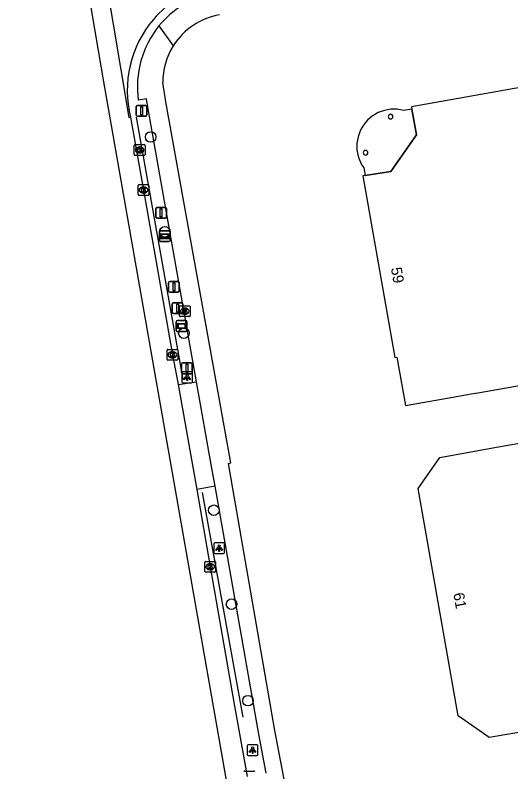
# Model space of a CAD drawing. Extents: x 155018 to 156648, y 383980 to 385733.
# Drawn here: x 155390.1 to 155436.1, y 385368.2 to 385438.4 of the extents above; entities that cross this region are included whole.
import ezdxf

# ---------------------------------------------------------------- set-up
doc = ezdxf.new("R2010")
doc.units = 0
for name, color, linetype in [('IMGEO_Afsluitpaal', 7, 'Continuous'), ('IMGEO_Boom', 7, 'Continuous'), ('IMGEO_Brandkraan', 7, 'Continuous'), ('IMGEO_Hek', 7, 'Continuous'), ('IMGEO_Kolk', 7, 'Continuous'), ('IMGEO_Lichtpunt', 7, 'Continuous'), ('IMGEO_Pand', 7, 'Continuous'), ('IMGEO_Pand_nummerreeks', 7, 'Continuous'), ('IMGEO_Pand_overbouw', 7, 'Continuous'), ('IMGEO_Rijbaan_lokaal_gesloten', 7, 'Continuous'), ('IMGEO_Rijbaan_lokaal_open', 7, 'Continuous'), ('IMGEO_Verkeersbordpaal', 7, 'Continuous'), ('IMGEO_Verklikker', 7, 'Continuous'), ('IMGEO_Voetpad_open', 7, 'Continuous')]:
    doc.layers.add(name, color=color, linetype=linetype)

msp = doc.modelspace()

# ---------------------------------------------------------------- linework, layer by layer
at = {"layer": 'IMGEO_Afsluitpaal'}
for p, q in [((155403.114, 385419.626), (155403.114, 385420.426)), ((155403.114, 385420.426), (155403.114, 385419.626)), ((155403.214, 385420.526), (155404.004, 385420.526)), ((155404.004, 385420.526), (155403.214, 385420.526)), ((155404.104, 385420.426), (155404.104, 385419.626)), ((155404.104, 385419.626), (155404.104, 385420.426)), ((155404.004, 385419.526), (155403.214, 385419.526)), ((155403.214, 385419.526), (155404.004, 385419.526)), ((155404.41, 385413.668), (155405.2, 385413.668)), ((155405.2, 385413.668), (155404.41, 385413.668)), ((155404.31, 385412.768), (155404.31, 385413.568)), ((155404.31, 385413.568), (155404.31, 385412.768)), ((155405.3, 385413.568), (155405.3, 385412.768)), ((155405.3, 385412.768), (155405.3, 385413.568)), ((155405.2, 385412.668), (155404.41, 385412.668)), ((155404.41, 385412.668), (155405.2, 385412.668)), ((155404.642, 385410.789), (155404.642, 385411.589)), ((155404.642, 385411.589), (155404.642, 385410.789)), ((155404.742, 385411.689), (155405.532, 385411.689)), ((155405.532, 385411.689), (155404.742, 385411.689)), ((155405.632, 385411.589), (155405.632, 385410.789)), ((155405.632, 385410.789), (155405.632, 385411.589)), ((155405.532, 385410.689), (155404.742, 385410.689)), ((155404.742, 385410.689), (155405.532, 385410.689)), ((155405.508, 385405.205), (155405.508, 385406.005)), ((155405.508, 385406.005), (155405.508, 385405.205)), ((155405.608, 385406.105), (155406.398, 385406.105)), ((155406.398, 385406.105), (155405.608, 385406.105)), ((155406.498, 385406.005), (155406.498, 385405.205)), ((155406.498, 385405.205), (155406.498, 385406.005)), ((155406.398, 385405.105), (155405.608, 385405.105)), ((155405.608, 385405.105), (155406.398, 385405.105))]:
    msp.add_line(p, q, dxfattribs=at)
for points in [[(155403.534, 385420.401), (155403.684, 385420.401), (155403.684, 385419.651), (155403.534, 385419.651), (155403.534, 385420.401)], [(155404.73, 385413.543), (155404.88, 385413.543), (155404.88, 385412.793), (155404.73, 385412.793), (155404.73, 385413.543)], [(155405.062, 385411.564), (155405.212, 385411.564), (155405.212, 385410.814), (155405.062, 385410.814), (155405.062, 385411.564)], [(155405.928, 385405.98), (155406.078, 385405.98), (155406.078, 385405.23), (155405.928, 385405.23), (155405.928, 385405.98)]]:
    msp.add_lwpolyline(points, dxfattribs=at)
for centre, start, end in [((155403.214, 385420.426), 90, 180), ((155403.214, 385420.426), 90, 180), ((155404.004, 385420.426), 0, 90), ((155404.004, 385420.426), 360, 90), ((155403.214, 385419.626), 180, 270), ((155403.214, 385419.626), 180, 270), ((155404.004, 385419.626), 270, 0), ((155404.004, 385419.626), 270, 0), ((155404.41, 385413.568), 90, 180), ((155404.41, 385413.568), 90, 180), ((155405.2, 385413.568), 0, 90), ((155405.2, 385413.568), 360, 90), ((155404.41, 385412.768), 180, 270), ((155404.41, 385412.768), 180, 270), ((155405.2, 385412.768), 270, 0), ((155405.2, 385412.768), 270, 0), ((155404.742, 385411.589), 90, 180), ((155404.742, 385411.589), 90, 180), ((155405.532, 385411.589), 0, 90), ((155405.532, 385411.589), 360, 90), ((155404.742, 385410.789), 180, 270), ((155404.742, 385410.789), 180, 270), ((155405.532, 385410.789), 270, 0), ((155405.532, 385410.789), 270, 0), ((155405.608, 385406.005), 90, 180), ((155405.608, 385406.005), 90, 180), ((155406.398, 385406.005), 0, 90), ((155406.398, 385406.005), 360, 90), ((155405.608, 385405.205), 180, 270), ((155405.608, 385405.205), 180, 270), ((155406.398, 385405.205), 270, 0), ((155406.398, 385405.205), 270, 0)]:
    msp.add_arc(centre, 0.1, start, end, dxfattribs=at)
at = {"layer": 'IMGEO_Boom'}
for centre in [(155402.64, 385427.057), (155403.958, 385418.261), (155405.727, 385408.861), (155408.503, 385392.446), (155410.146, 385383.729), (155411.674, 385374.777)]:
    msp.add_circle(centre, 0.489, dxfattribs=at)
at = {"layer": 'IMGEO_Brandkraan'}
for p, q in [((155405.306, 385410.473), (155405.306, 385411.325)), ((155405.381, 385411.399), (155406.233, 385411.399)), ((155405.794, 385411.179), (155405.819, 385411.179)), ((155406.307, 385411.325), (155406.307, 385410.473)), ((155406.233, 385410.399), (155405.381, 385410.399)), ((155405.817, 385410.619), (155405.792, 385410.619))]:
    msp.add_line(p, q, dxfattribs=at)
for points in [[(155405.306, 385410.473), (155405.306, 385411.325)], [(155405.381, 385411.399), (155406.233, 385411.399)], [(155405.654, 385411.099), (155405.654, 385410.699), (155405.867, 385410.699)], [(155405.885, 385411.099), (155405.654, 385411.099)], [(155405.833, 385411.018), (155405.779, 385411.018), (155405.779, 385410.942)], [(155405.779, 385410.942), (155405.832, 385410.942)], [(155405.841, 385410.866), (155405.779, 385410.866), (155405.779, 385410.785)], [(155406.307, 385411.325), (155406.307, 385410.473)], [(155406.233, 385410.399), (155405.381, 385410.399)], [(155405.779, 385410.785), (155405.841, 385410.785)]]:
    msp.add_lwpolyline(points, dxfattribs=at)
for centre, radius, start, end in [((155405.383, 385411.323), 0.0765, 91.55205, 178.44795), ((155405.383, 385411.323), 0.0765, 91.55205, 178.44795), ((155405.834, 385410.98), 0.0379, 267.82845, 90.93552), ((155405.842, 385410.825), 0.0404, 269.87594, 90.50774), ((155405.889, 385410.954), 0.145, 59.4692, 91.53667), ((155405.914, 385411.001), 0.0922, 285.51372, 58.15012), ((155405.919, 385410.809), 0.105, 301.31148, 78.98903), ((155406.231, 385411.323), 0.0765, 1.55205, 88.44795), ((155406.231, 385411.323), 0.0765, 1.55205, 88.44795), ((155405.383, 385410.475), 0.0765, 181.55205, 268.44795), ((155405.383, 385410.475), 0.0765, 181.55205, 268.44795), ((155405.873, 385410.95), 0.251, 268.66757, 293.53466), ((155406.231, 385410.475), 0.0765, 271.55205, 358.44795), ((155406.231, 385410.475), 0.0765, 271.55205, 358.44795)]:
    msp.add_arc(centre, radius, start, end, dxfattribs=at)
for centre, major_axis, ratio, start_param, end_param in [((155405.793, 385410.899), (-0.387, 0.002), 0.722429, 4.712389, 7.853982), ((155405.818, 385410.899), (-0.39, 0.002), 0.717154, 1.570796, 4.712389)]:
    msp.add_ellipse(centre, major_axis=major_axis, ratio=ratio, start_param=start_param, end_param=end_param, dxfattribs=at)
at = {"layer": 'IMGEO_Hek'}
for points in [[(155405.65, 385404.579), (155401.333, 385428.886)], [(155411.231, 385373.249), (155407.459, 385394.089)]]:
    msp.add_lwpolyline(points, dxfattribs=at)
at = {"layer": 'IMGEO_Kolk'}
for p, q in [((155401.12, 385425.43), (155401.12, 385426.282)), ((155401.195, 385426.356), (155402.047, 385426.356)), ((155402.121, 385426.282), (155402.121, 385425.43)), ((155401.631, 385425.576), (155401.606, 385425.576)), ((155401.608, 385426.136), (155401.633, 385426.136)), ((155402.047, 385425.356), (155401.195, 385425.356)), ((155401.476, 385421.712), (155401.476, 385422.564)), ((155401.551, 385422.638), (155402.403, 385422.638)), ((155401.964, 385422.418), (155401.989, 385422.418)), ((155402.477, 385422.564), (155402.477, 385421.712)), ((155402.403, 385421.638), (155401.551, 385421.638)), ((155401.987, 385421.858), (155401.962, 385421.858)), ((155404.233, 385407.357), (155405.085, 385407.357)), ((155404.158, 385406.431), (155404.158, 385407.283)), ((155404.646, 385407.137), (155404.671, 385407.137)), ((155405.159, 385407.283), (155405.159, 385406.431)), ((155405.085, 385406.357), (155404.233, 385406.357)), ((155404.669, 385406.577), (155404.644, 385406.577)), ((155407.738, 385387.701), (155408.59, 385387.701)), ((155407.663, 385386.775), (155407.663, 385387.627)), ((155408.151, 385387.481), (155408.176, 385387.481)), ((155408.664, 385387.627), (155408.664, 385386.775)), ((155408.59, 385386.701), (155407.738, 385386.701)), ((155408.174, 385386.921), (155408.149, 385386.921)), ((155411.372, 385368.251), (155412.224, 385368.251))]:
    msp.add_line(p, q, dxfattribs=at)
for points in [[(155401.12, 385425.43), (155401.12, 385426.282)], [(155401.195, 385426.356), (155402.047, 385426.356)], [(155402.121, 385426.282), (155402.121, 385425.43)], [(155401.441, 385426.056), (155401.564, 385426.056), (155401.564, 385425.905), (155401.694, 385426.056), (155401.858, 385426.056), (155401.712, 385425.905), (155401.865, 385425.656), (155401.713, 385425.656), (155401.628, 385425.82), (155401.564, 385425.753), (155401.564, 385425.656), (155401.441, 385425.656), (155401.441, 385426.056)], [(155402.047, 385425.356), (155401.195, 385425.356)], [(155401.476, 385421.712), (155401.476, 385422.564)], [(155401.551, 385422.638), (155402.403, 385422.638)], [(155401.797, 385422.338), (155401.92, 385422.338), (155401.92, 385422.187), (155402.05, 385422.338), (155402.214, 385422.338), (155402.068, 385422.187), (155402.221, 385421.938), (155402.069, 385421.938), (155401.984, 385422.102), (155401.92, 385422.035), (155401.92, 385421.938), (155401.797, 385421.938), (155401.797, 385422.338)], [(155402.477, 385422.564), (155402.477, 385421.712)], [(155402.403, 385421.638), (155401.551, 385421.638)], [(155404.233, 385407.357), (155405.085, 385407.357)], [(155404.158, 385406.431), (155404.158, 385407.283)], [(155404.479, 385407.057), (155404.602, 385407.057), (155404.602, 385406.906), (155404.732, 385407.057), (155404.896, 385407.057), (155404.75, 385406.906), (155404.903, 385406.657), (155404.751, 385406.657), (155404.666, 385406.821), (155404.602, 385406.754), (155404.602, 385406.657), (155404.479, 385406.657), (155404.479, 385407.057)], [(155405.159, 385407.283), (155405.159, 385406.431)], [(155405.085, 385406.357), (155404.233, 385406.357)], [(155407.738, 385387.701), (155408.59, 385387.701)], [(155407.663, 385386.775), (155407.663, 385387.627)], [(155407.984, 385387.401), (155408.107, 385387.401), (155408.107, 385387.25), (155408.237, 385387.401), (155408.401, 385387.401), (155408.255, 385387.25), (155408.408, 385387.001), (155408.256, 385387.001), (155408.171, 385387.165), (155408.107, 385387.098), (155408.107, 385387.001), (155407.984, 385387.001), (155407.984, 385387.401)], [(155408.664, 385387.627), (155408.664, 385386.775)], [(155408.59, 385386.701), (155407.738, 385386.701)], [(155411.372, 385368.251), (155412.224, 385368.251)]]:
    msp.add_lwpolyline(points, dxfattribs=at)
for centre, start, end in [((155401.197, 385426.28), 91.55205, 178.44795), ((155401.197, 385426.28), 91.55205, 178.44795), ((155402.045, 385426.28), 1.55205, 88.44795), ((155402.045, 385426.28), 1.55205, 88.44795), ((155401.197, 385425.432), 181.55205, 268.44795), ((155401.197, 385425.432), 181.55205, 268.44795), ((155402.045, 385425.432), 271.55205, 358.44795), ((155402.045, 385425.432), 271.55205, 358.44795), ((155401.553, 385422.562), 91.55205, 178.44795), ((155401.553, 385422.562), 91.55205, 178.44795), ((155402.401, 385422.562), 1.55205, 88.44795), ((155402.401, 385422.562), 1.55205, 88.44795), ((155401.553, 385421.714), 181.55205, 268.44795), ((155401.553, 385421.714), 181.55205, 268.44795), ((155402.401, 385421.714), 271.55205, 358.44795), ((155402.401, 385421.714), 271.55205, 358.44795), ((155404.235, 385407.281), 91.55205, 178.44795), ((155404.235, 385407.281), 91.55205, 178.44795), ((155405.083, 385407.281), 1.55205, 88.44795), ((155405.083, 385407.281), 1.55205, 88.44795), ((155404.235, 385406.433), 181.55205, 268.44795), ((155404.235, 385406.433), 181.55205, 268.44795), ((155405.083, 385406.433), 271.55205, 358.44795), ((155405.083, 385406.433), 271.55205, 358.44795), ((155407.74, 385387.625), 91.55205, 178.44795), ((155407.74, 385387.625), 91.55205, 178.44795), ((155408.588, 385387.625), 1.55205, 88.44795), ((155408.588, 385387.625), 1.55205, 88.44795), ((155407.74, 385386.777), 181.55205, 268.44795), ((155407.74, 385386.777), 181.55205, 268.44795), ((155408.588, 385386.777), 271.55205, 358.44795), ((155408.588, 385386.777), 271.55205, 358.44795), ((155411.374, 385368.175), 91.55205, 178.44795), ((155411.374, 385368.175), 91.55205, 178.44795), ((155412.222, 385368.175), 1.55205, 88.44795), ((155412.222, 385368.175), 1.55205, 88.44795)]:
    msp.add_arc(centre, 0.0765, start, end, dxfattribs=at)
for centre, major_axis, ratio, start_param, end_param in [((155401.607, 385425.856), (-0.387, 0.002), 0.722429, 4.712389, 7.853982), ((155401.632, 385425.856), (-0.39, 0.002), 0.717154, 1.570796, 4.712389), ((155401.963, 385422.138), (-0.387, 0.002), 0.722429, 4.712389, 7.853982), ((155401.988, 385422.138), (-0.39, 0.002), 0.717154, 1.570796, 4.712389), ((155404.645, 385406.857), (-0.387, 0.002), 0.722429, 4.712389, 7.853982), ((155404.67, 385406.857), (-0.39, 0.002), 0.717154, 1.570796, 4.712389), ((155408.15, 385387.201), (-0.387, 0.002), 0.722429, 4.712389, 7.853982), ((155408.175, 385387.201), (-0.39, 0.002), 0.717154, 1.570796, 4.712389)]:
    msp.add_ellipse(centre, major_axis=major_axis, ratio=ratio, start_param=start_param, end_param=end_param, dxfattribs=at)
at = {"layer": 'IMGEO_Lichtpunt'}
for p, q in [((155406.432, 385405.265), (155405.624, 385405.265)), ((155406.432, 385405.265), (155405.624, 385405.265)), ((155405.53, 385405.17), (155405.53, 385404.363)), ((155405.53, 385405.17), (155405.53, 385404.363)), ((155406.526, 385404.363), (155406.526, 385405.17)), ((155406.526, 385404.363), (155406.526, 385405.17)), ((155405.624, 385404.269), (155406.432, 385404.269)), ((155405.624, 385404.269), (155406.432, 385404.269)), ((155408.497, 385389.335), (155408.497, 385388.528)), ((155408.497, 385389.335), (155408.497, 385388.528)), ((155409.399, 385389.43), (155408.591, 385389.43)), ((155409.399, 385389.43), (155408.591, 385389.43)), ((155409.493, 385388.528), (155409.493, 385389.335)), ((155409.493, 385388.528), (155409.493, 385389.335)), ((155408.591, 385388.434), (155409.399, 385388.434)), ((155408.591, 385388.434), (155409.399, 385388.434)), ((155411.601, 385370.593), (155411.601, 385369.786)), ((155411.601, 385370.593), (155411.601, 385369.786)), ((155412.503, 385370.688), (155411.695, 385370.688)), ((155412.503, 385370.688), (155411.695, 385370.688)), ((155412.597, 385369.786), (155412.597, 385370.593)), ((155412.597, 385369.786), (155412.597, 385370.593)), ((155411.695, 385369.692), (155412.503, 385369.692)), ((155411.695, 385369.692), (155412.503, 385369.692))]:
    msp.add_line(p, q, dxfattribs=at)
for points in [[(155405.904, 385404.834), (155405.943, 385404.806), (155405.755, 385404.544), (155405.717, 385404.571), (155405.904, 385404.834)], [(155406.006, 385404.786), (155406.053, 385404.786), (155406.053, 385404.464), (155406.006, 385404.464), (155406.006, 385404.786)], [(155406.116, 385404.806), (155406.154, 385404.833), (155406.341, 385404.571), (155406.302, 385404.543), (155406.116, 385404.806)], [(155408.871, 385388.999), (155408.91, 385388.971), (155408.722, 385388.709), (155408.684, 385388.736), (155408.871, 385388.999)], [(155408.973, 385388.951), (155409.02, 385388.951), (155409.02, 385388.629), (155408.973, 385388.629), (155408.973, 385388.951)], [(155409.083, 385388.971), (155409.121, 385388.998), (155409.308, 385388.736), (155409.269, 385388.708), (155409.083, 385388.971)], [(155411.975, 385370.257), (155412.014, 385370.229), (155411.826, 385369.967), (155411.788, 385369.994), (155411.975, 385370.257)], [(155412.077, 385370.209), (155412.124, 385370.209), (155412.124, 385369.887), (155412.077, 385369.887), (155412.077, 385370.209)], [(155412.187, 385370.229), (155412.225, 385370.256), (155412.412, 385369.994), (155412.373, 385369.966), (155412.187, 385370.229)]]:
    msp.add_lwpolyline(points, dxfattribs=at)
for centre in [(155406.029, 385404.968), (155408.996, 385389.133), (155412.1, 385370.391)]:
    msp.add_circle(centre, 0.0994, dxfattribs=at)
for centre, start, end in [((155405.624, 385405.17), 90, 180), ((155405.624, 385405.17), 90, 180), ((155406.432, 385405.17), 0, 90), ((155406.432, 385405.17), 0, 90), ((155405.624, 385404.363), 180, 270), ((155405.624, 385404.363), 180, 270), ((155406.432, 385404.363), 270, 0), ((155406.432, 385404.363), 270, 360), ((155408.591, 385389.335), 90, 180), ((155408.591, 385389.335), 90, 180), ((155409.399, 385389.335), 0, 90), ((155409.399, 385389.335), 0, 90), ((155408.591, 385388.528), 180, 270), ((155408.591, 385388.528), 180, 270), ((155409.399, 385388.528), 270, 0), ((155409.399, 385388.528), 270, 360), ((155411.695, 385370.593), 90, 180), ((155411.695, 385370.593), 90, 180), ((155412.503, 385370.593), 0, 90), ((155412.503, 385370.593), 0, 90), ((155411.695, 385369.786), 180, 270), ((155411.695, 385369.786), 180, 270), ((155412.503, 385369.786), 270, 0), ((155412.503, 385369.786), 270, 360)]:
    msp.add_arc(centre, 0.0946, start, end, dxfattribs=at)
at = {"layer": 'IMGEO_Pand'}
for points in [[(155454.307, 385434.725), (155426.837, 385429.849), (155426.874, 385429.641), (155427.3, 385427.266), (155424.937, 385423.849), (155422.541, 385423.48), (155422.319, 385423.446), (155425.294, 385406.62), (155425.488, 385406.644), (155426.287, 385402.166), (155431.213, 385403.028), (155432.198, 385403.2), (155433.183, 385403.372), (155439.478, 385404.473)], [(155462.368, 385392.265), (155442.25, 385388.69), (155442.74, 385385.95), (155439.94, 385385.41), (155442.17, 385372.77), (155438.995, 385372.209), (155434.062, 385371.366), (155431.187, 385373.379), (155429.498, 385382.872), (155427.447, 385394.455), (155429.46, 385397.339), (155434.376, 385398.217), (155465.33, 385403.662), (155465.1, 385404.851), (155468.15, 385405.361), (155468.46, 385403.552), (155469.481, 385403.701), (155471.08, 385394.64), (155467.16, 385393.87), (155467.29, 385393.14), (155462.368, 385392.265)]]:
    msp.add_lwpolyline(points, dxfattribs=at)
for centre, start, end in [((155424.903, 385428.95), 90, 270), ((155424.903, 385428.95), 270, 90), ((155422.583, 385425.601), 90, 270), ((155422.583, 385425.601), 270, 90)]:
    msp.add_arc(centre, 0.22, start, end, dxfattribs=at)
at = {"layer": 'IMGEO_Pand_overbouw'}
msp.add_lwpolyline([(155426.874, 385429.641), (155426.115, 385429.528), (155425.82, 385429.593), (155425.521, 385429.633), (155425.219, 385429.646), (155424.917, 385429.632), (155424.617, 385429.593), (155424.322, 385429.527), (155424.034, 385429.436), (155423.756, 385429.319), (155423.488, 385429.179), (155423.234, 385429.016), (155422.994, 385428.832), (155422.772, 385428.627), (155422.569, 385428.403), (155422.386, 385428.163), (155422.225, 385427.907), (155422.086, 385427.639), (155421.972, 385427.359), (155421.883, 385427.071), (155421.819, 385426.775), (155421.781, 385426.476), (155421.77, 385426.174), (155421.785, 385425.872), (155421.826, 385425.573), (155421.893, 385425.278), (155421.986, 385424.991), (155422.104, 385424.712), (155422.246, 385424.445), (155422.41, 385424.192), (155422.541, 385423.48), (155424.937, 385423.849), (155427.3, 385427.266)], close=True, dxfattribs=at)
at = {"layer": 'IMGEO_Rijbaan_lokaal_gesloten'}
for points in [[(155417.5, 385322.861), (155398.287, 385432.162), (155390.067, 385480.505)], [(155394.925, 385463.735), (155394.76, 385463.71), (155400.607, 385428.866), (155400.765, 385428.893)], [(155400.765, 385428.893), (155400.811, 385428.715), (155401.977, 385422.138), (155404.659, 385406.857), (155405.179, 385404.091)], [(155405.179, 385404.091), (155406.925, 385394.35)], [(155406.925, 385394.35), (155408.164, 385387.201), (155410.394, 385374.467), (155411.597, 385367.738)]]:
    msp.add_lwpolyline(points, dxfattribs=at)
for centre, radius, start, end in [((155410.667, 385431.354), 10.2, 104.89749, 139.60436), ((155410.674, 385431.348), 10.208, 139.60498, 193.9182)]:
    msp.add_arc(centre, radius, start, end, dxfattribs=at)
at = {"layer": 'IMGEO_Rijbaan_lokaal_open'}
for points in [[(155405.179, 385404.091), (155406.9, 385404.345)], [(155408.614, 385394.659), (155408.287, 385396.505), (155406.9, 385404.345)], [(155408.614, 385394.659), (155406.925, 385394.35)]]:
    msp.add_lwpolyline(points, dxfattribs=at)
at = {"layer": 'IMGEO_Verkeersbordpaal'}
for p, q in [((155401.306, 385429.088), (155401.306, 385429.888)), ((155401.306, 385429.888), (155401.306, 385429.088)), ((155401.406, 385429.988), (155402.196, 385429.988)), ((155402.196, 385429.988), (155401.406, 385429.988)), ((155402.296, 385429.888), (155402.296, 385429.088)), ((155402.296, 385429.088), (155402.296, 385429.888)), ((155402.196, 385428.988), (155401.406, 385428.988)), ((155401.406, 385428.988), (155402.196, 385428.988))]:
    msp.add_line(p, q, dxfattribs=at)
msp.add_lwpolyline([(155401.726, 385429.863), (155401.876, 385429.863), (155401.876, 385429.113), (155401.726, 385429.113), (155401.726, 385429.863)], dxfattribs=at)
for centre, start, end in [((155401.406, 385429.888), 90, 180), ((155401.406, 385429.888), 90, 180), ((155402.196, 385429.888), 0, 90), ((155402.196, 385429.888), 360, 90), ((155401.406, 385429.088), 180, 270), ((155401.406, 385429.088), 180, 270), ((155402.196, 385429.088), 270, 0), ((155402.196, 385429.088), 270, 0)]:
    msp.add_arc(centre, 0.1, start, end, dxfattribs=at)
at = {"layer": 'IMGEO_Verklikker'}
for p, q in [((155403.45, 385417.458), (155403.45, 385418.258)), ((155403.45, 385418.258), (155403.45, 385417.458)), ((155403.55, 385418.358), (155404.34, 385418.358)), ((155404.34, 385418.358), (155403.55, 385418.358)), ((155404.44, 385418.258), (155404.44, 385417.458)), ((155404.44, 385417.458), (155404.44, 385418.258)), ((155404.34, 385417.358), (155403.55, 385417.358)), ((155403.55, 385417.358), (155404.34, 385417.358)), ((155405.022, 385409.126), (155405.022, 385409.926)), ((155405.022, 385409.926), (155405.022, 385409.126)), ((155405.122, 385410.026), (155405.912, 385410.026)), ((155405.912, 385410.026), (155405.122, 385410.026)), ((155406.012, 385409.926), (155406.012, 385409.126)), ((155406.012, 385409.126), (155406.012, 385409.926)), ((155405.912, 385409.026), (155405.122, 385409.026)), ((155405.122, 385409.026), (155405.912, 385409.026))]:
    msp.add_line(p, q, dxfattribs=at)
for points in [[(155403.551, 385418.09), (155404.339, 385418.09), (155404.339, 385417.626), (155403.551, 385417.626), (155403.551, 385418.09)], [(155403.616, 385418.025), (155403.616, 385417.691), (155404.274, 385417.691), (155404.274, 385418.025), (155403.616, 385418.025)], [(155405.123, 385409.758), (155405.911, 385409.758), (155405.911, 385409.294), (155405.123, 385409.294), (155405.123, 385409.758)], [(155405.188, 385409.693), (155405.188, 385409.359), (155405.846, 385409.359), (155405.846, 385409.693), (155405.188, 385409.693)]]:
    msp.add_lwpolyline(points, dxfattribs=at)
for centre, start, end in [((155403.55, 385418.258), 90, 180), ((155403.55, 385418.258), 90, 180), ((155404.34, 385418.258), 0, 90), ((155404.34, 385418.258), 360, 90), ((155403.55, 385417.458), 180, 270), ((155403.55, 385417.458), 180, 270), ((155404.34, 385417.458), 270, 0), ((155404.34, 385417.458), 270, 0), ((155405.122, 385409.926), 90, 180), ((155405.122, 385409.926), 90, 180), ((155405.912, 385409.926), 0, 90), ((155405.912, 385409.926), 360, 90), ((155405.122, 385409.126), 180, 270), ((155405.122, 385409.126), 180, 270), ((155405.912, 385409.126), 270, 0), ((155405.912, 385409.126), 270, 0)]:
    msp.add_arc(centre, 0.1, start, end, dxfattribs=at)
at = {"layer": 'IMGEO_Voetpad_open'}
for points in [[(155403.412, 385437.355), (155404.738, 385435.525)], [(155415.912, 385362.794), (155414.172, 385372.023), (155409.861, 385396.77), (155410.066, 385396.836), (155404.041, 385430.328), (155403.767, 385432.108)], [(155406.9, 385404.345), (155402.359, 385430.017), (155402.262, 385430.588), (155401.497, 385430.48)], [(155413.36, 385368.051), (155412.69, 385371.681), (155408.614, 385394.659)]]:
    msp.add_lwpolyline(points, dxfattribs=at)
for centre, radius, start, end in [((155410.326, 385431.729), 8.914, 103.26369, 140.86335), ((155410.073, 385432.163), 6.306, 99.53934, 147.7853), ((155410.331, 385431.723), 8.921, 140.85817, 188.01196), ((155410.076, 385432.162), 6.31, 147.78703, 180.48613)]:
    msp.add_arc(centre, radius, start, end, dxfattribs=at)

# ---------------------------------------------------------------- texts
at = {"layer": 'IMGEO_Pand_nummerreeks'}
for s, rotation, p in [('59', 280.08283, (155424.928, 385414.889)), ('61', 280.08385, (155430.714, 385384.71))]:
    msp.add_text(s, height=1, rotation=rotation, dxfattribs=at).set_placement(p)

doc.saveas('drawing.dxf')
